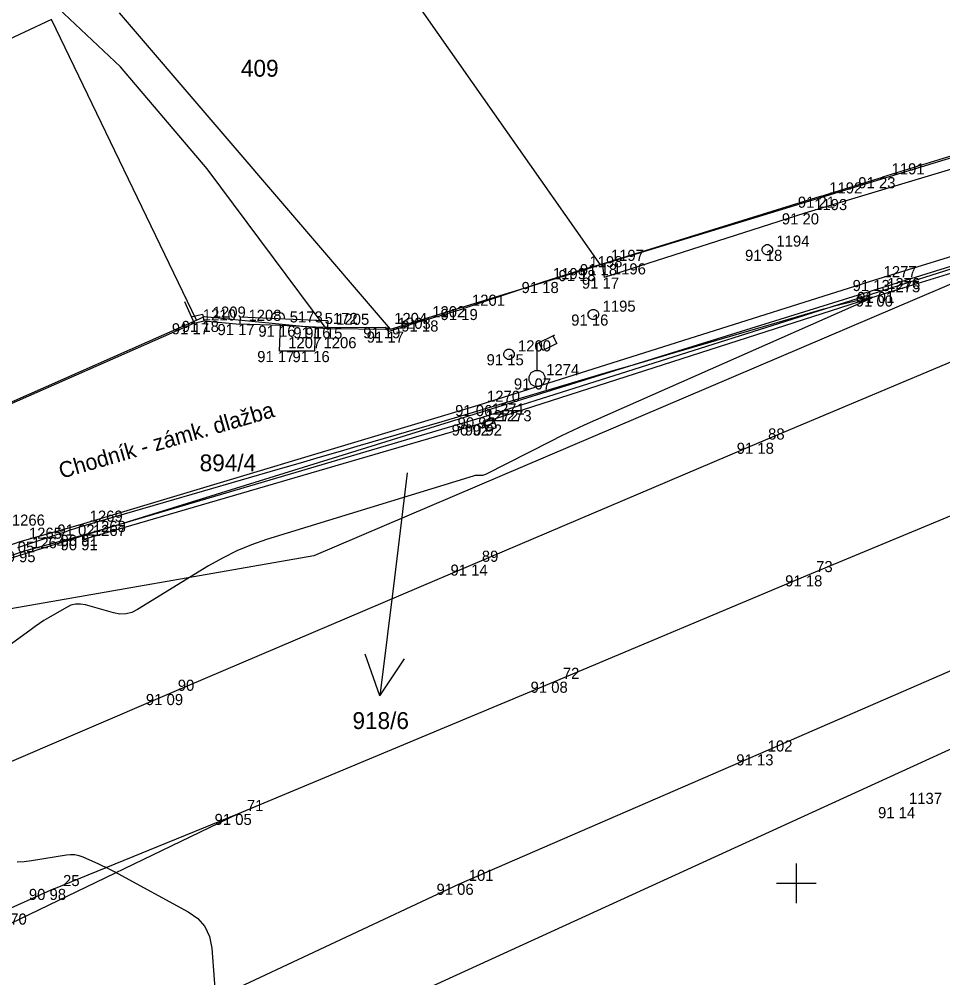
# Model space of a CAD drawing. Extents: x -711081 to -709338, y -1025122 to -1024092.
# Drawn here: x -710994.57 to -710971.31, y -1025052.38 to -1025028.23 of the extents above; entities that cross this region are included whole.
import ezdxf

# ---------------------------------------------------------------- set-up
doc = ezdxf.new("R2010")
doc.units = 0
for name, color, linetype in [('Ex_Major Contours', 7, 'Continuous'), ('Z_body', 7, 'Continuous'), ('Z_body_cisla', 7, 'Continuous'), ('Z_body_vysky_redukovane', 7, 'Continuous'), ('Z_budova', 7, 'Continuous'), ('Z_hektometricka_sit', 7, 'Continuous'), ('Z_katastr_cisla_pozemkova', 7, 'Continuous'), ('Z_katastr_cisla_stavebni', 7, 'Continuous'), ('Z_katastr_hranice', 7, 'Continuous'), ('Z_katastr_parcelni_cislo_odkaz', 7, 'Continuous'), ('Z_katastr_vnitrni_kresba', 7, 'Continuous'), ('Z_komunikace', 7, 'Continuous'), ('Z_obruba', 7, 'Continuous'), ('Z_pilire', 7, 'Continuous'), ('Z_ploty', 7, 'Continuous'), ('Z_ploty_znacky', 7, 'Continuous'), ('Z_popisy', 7, 'Continuous'), ('Z_rozhranni', 7, 'Continuous'), ('Z_site_kanalizace_znaky', 7, 'Continuous'), ('Z_site_vo_znaky', 7, 'Continuous'), ('Z_site_vodovod_znaky', 7, 'Continuous'), ('Z_vdz12_plna', 7, 'Continuous'), ('Z_vdz12_prerusovana', 7, 'Continuous'), ('Z_vdz25_prerusovana', 7, 'Continuous'), ('Z_vstupy', 7, 'Continuous')]:
    doc.layers.add(name, color=color, linetype=linetype)

# ---------------------------------------------------------------- blocks, each defined once
blk = doc.blocks.new('POINT_DISPLAY')
blk.add_line((0, 0), (0, 0))
blk = doc.blocks.new('Z216')
for p, q in [((-0.17, 0), (-0.15, 0.1)), ((-0.15, 0.1), (-0.1, 0.15)), ((-0.1, 0.15), (-0.03, 0.17)), ((-0.03, 0.17), (0.03, 0.17)), ((0.03, 0.17), (0.1, 0.15)), ((0.1, 0.15), (0.15, 0.1)), ((0.15, 0.1), (0.17, 0))]:
    blk.add_line(p, q)
blk = doc.blocks.new('Z614')
for p, q in [((-0.13, 0.03), (-0.1, 0.08)), ((-0.13, -0.03), (-0.13, 0.03)), ((-0.1, 0.08), (-0.08, 0.1)), ((-0.08, 0.1), (-0.03, 0.13)), ((-0.03, 0.13), (0.03, 0.13)), ((0.03, 0.13), (0.08, 0.1)), ((0.08, 0.1), (0.1, 0.08)), ((0.1, 0.08), (0.13, 0.03)), ((0.13, 0.03), (0.13, -0.03)), ((-0.1, -0.08), (-0.13, -0.03)), ((-0.08, -0.1), (-0.1, -0.08)), ((-0.03, -0.13), (-0.08, -0.1)), ((0.03, -0.13), (-0.03, -0.13)), ((0.08, -0.1), (0.03, -0.13)), ((0.1, -0.08), (0.08, -0.1)), ((0.13, -0.03), (0.1, -0.08))]:
    blk.add_line(p, q)
blk = doc.blocks.new('Z13')
for p, q in [((0, 0.88), (0.45, 1.1)), ((0.4, 1.07), (0.5, 0.88)), ((0, 0.2), (0, 0.88)), ((0.15, 0.7), (0.05, 0.9)), ((0.5, 0.88), (0.15, 0.7)), ((-0.2, 0.05), (-0.15, 0.15)), ((-0.2, -0.05), (-0.2, 0.05)), ((-0.15, 0.15), (-0.05, 0.2)), ((-0.05, 0.2), (0.05, 0.2)), ((0.05, 0.2), (0.15, 0.15)), ((0.15, 0.15), (0.2, 0.05)), ((0.2, 0.05), (0.2, -0.05)), ((-0.15, -0.15), (-0.2, -0.05)), ((-0.05, -0.2), (-0.15, -0.15)), ((0.05, -0.2), (-0.05, -0.2)), ((0.15, -0.15), (0.05, -0.2)), ((0.2, -0.05), (0.15, -0.15))]:
    blk.add_line(p, q)
blk = doc.blocks.new('Z46260')
for p, q in [((0.13, 0.13), (-0.13, 0.13)), ((-0.13, 0.13), (-0.13, -0.13)), ((0.13, 0), (-0.13, 0)), ((0.13, -0.13), (0.13, 0.13)), ((-0.13, -0.13), (0.13, -0.13))]:
    blk.add_line(p, q)

msp = doc.modelspace()

# ---------------------------------------------------------------- linework, layer by layer
at = {"layer": 'Ex_Major Contours'}
for points in [[(-710994.611, -1025041.544), (-710994.51, -1025041.51), (-710994.409, -1025041.476), (-710994.308, -1025041.442), (-710993.548, -1025041.187), (-710993.495, -1025041.169), (-710993.441, -1025041.151), (-710993.388, -1025041.133), (-710993.335, -1025041.115), (-710993.122, -1025041.043), (-710993.069, -1025041.026), (-710993.015, -1025041.008), (-710992.961, -1025040.992), (-710992.907, -1025040.976), (-710987.992, -1025039.55), (-710987.489, -1025039.404), (-710986.986, -1025039.258), (-710986.483, -1025039.111), (-710985.98, -1025038.964), (-710983.921, -1025038.363), (-710983.442, -1025038.222), (-710982.963, -1025038.082), (-710982.485, -1025037.94), (-710982.006, -1025037.798), (-710980.093, -1025037.227), (-710979.614, -1025037.085), (-710979.136, -1025036.943), (-710978.657, -1025036.802), (-710978.178, -1025036.662), (-710974.309, -1025035.53), (-710974.173, -1025035.492), (-710974.037, -1025035.455), (-710973.9, -1025035.419), (-710973.763, -1025035.386), (-710973.214, -1025035.255), (-710973.111, -1025035.234), (-710973.073, -1025035.235), (-710973.102, -1025035.258), (-710973.198, -1025035.304), (-710980.058, -1025038.328), (-710980.345, -1025038.457), (-710980.63, -1025038.589), (-710980.913, -1025038.726), (-710981.194, -1025038.867), (-710982.83, -1025039.7), (-710982.853, -1025039.71), (-710982.878, -1025039.718), (-710982.903, -1025039.722), (-710982.929, -1025039.724), (-710983.034, -1025039.724), (-710983.06, -1025039.725), (-710983.086, -1025039.727), (-710983.111, -1025039.732), (-710983.137, -1025039.739), (-710988.341, -1025041.342), (-710988.723, -1025041.473), (-710989.094, -1025041.627), (-710989.455, -1025041.805), (-710989.805, -1025042.005), (-710991.591, -1025043.105), (-710991.735, -1025043.176), (-710991.884, -1025043.213), (-710992.038, -1025043.218), (-710992.196, -1025043.189), (-710992.907, -1025042.987), (-710993.031, -1025042.964), (-710993.153, -1025042.967), (-710993.271, -1025042.995), (-710993.385, -1025043.049), (-710993.838, -1025043.315), (-710993.95, -1025043.383), (-710994.06, -1025043.453), (-710994.169, -1025043.527), (-710994.276, -1025043.602), (-710995.24, -1025044.304)], [(-710994.628, -1025049.457), (-710994.447, -1025049.45), (-710994.265, -1025049.428), (-710993.387, -1025049.283), (-710993.281, -1025049.273), (-710993.177, -1025049.278), (-710993.074, -1025049.299), (-710992.974, -1025049.335), (-710992.576, -1025049.512), (-710992.477, -1025049.557), (-710992.379, -1025049.604), (-710992.282, -1025049.653), (-710992.186, -1025049.704), (-710990.316, -1025050.715), (-710990.074, -1025050.884), (-710989.895, -1025051.092), (-710989.778, -1025051.341), (-710989.723, -1025051.63), (-710989.603, -1025053.209)]]:
    msp.add_lwpolyline(points, dxfattribs=at)
at = {"layer": 'Z_budova'}
for p, q in [((-710967.37, -1025030.52), (-710972.83, -1025032.21)), ((-710974.4, -1025032.7), (-710979.89, -1025034.4)), ((-710979.89, -1025034.4), (-710980.43, -1025034.55)), ((-710981.36, -1025034.85), (-710983.4, -1025035.53)), ((-710990.41, -1025035.34), (-710990.17, -1025035.89)), ((-710984.39, -1025035.82), (-710985.26, -1025036.1)), ((-710990.17, -1025035.89), (-711004, -1025041.97)), ((-710985.26, -1025036.1), (-710985.35, -1025035.99))]:
    msp.add_line(p, q, dxfattribs=at)
at = {"layer": 'Z_hektometricka_sit'}
for p, q in [((-710975, -1025049.5), (-710975, -1025050.5)), ((-710975.5, -1025050), (-710974.5, -1025050))]:
    msp.add_line(p, q, dxfattribs=at)
at = {"layer": 'Z_katastr_hranice'}
for p, q in [((-710986.75, -1025024.71), (-710979.94, -1025034.42)), ((-710992.02, -1025029.43), (-710994.4, -1025027.19)), ((-710989.84, -1025032), (-710992.02, -1025029.43)), ((-710979.94, -1025034.42), (-710964.14, -1025029.59)), ((-710986.84, -1025036.02), (-710989.84, -1025032)), ((-710964.38, -1025032.03), (-710987.15, -1025041.75)), ((-710998.91, -1025043.08), (-710969.52, -1025033.96)), ((-710985.22, -1025036.04), (-710979.94, -1025034.42)), ((-711003.94, -1025041.93), (-710990.11, -1025035.81)), ((-710990.11, -1025035.81), (-710989.91, -1025035.72)), ((-710989.91, -1025035.72), (-710986.84, -1025036.02)), ((-710986.84, -1025036.02), (-710985.22, -1025036.04)), ((-710988.36, -1025054.5), (-710954.66, -1025039.09)), ((-710987.15, -1025041.75), (-711001.76, -1025044.3))]:
    msp.add_line(p, q, dxfattribs=at)
at = {"layer": 'Z_katastr_parcelni_cislo_odkaz'}
for p, q in [((-710984.8, -1025039.66), (-710985.12, -1025042.3)), ((-710985.12, -1025042.3), (-710985.486, -1025045.279)), ((-710985.486, -1025045.279), (-710985.861, -1025044.224)), ((-710985.486, -1025045.279), (-710984.867, -1025044.346))]:
    msp.add_line(p, q, dxfattribs=at)
at = {"layer": 'Z_katastr_vnitrni_kresba'}
for p, q in [((-710985.22, -1025036.04), (-710992.05, -1025028.07)), ((-710993.76, -1025028.24), (-711001.99, -1025032.08)), ((-710990.11, -1025035.81), (-710993.76, -1025028.24))]:
    msp.add_line(p, q, dxfattribs=at)
at = {"layer": 'Z_komunikace'}
for p, q in [((-710972.93, -1025035.1), (-710965.04, -1025032.61)), ((-710982.9, -1025038.26), (-710972.93, -1025035.1)), ((-710992.95, -1025041.22), (-710982.9, -1025038.26)), ((-710994.47, -1025041.63), (-710992.95, -1025041.22)), ((-710996.24, -1025042.26), (-710994.47, -1025041.63))]:
    msp.add_line(p, q, dxfattribs=at)
at = {"layer": 'Z_obruba'}
for p, q in [((-710973.02, -1025034.8), (-710965.09, -1025032.34)), ((-710983.01, -1025037.95), (-710973.02, -1025034.8)), ((-710993.03, -1025040.96), (-710983.01, -1025037.95)), ((-710994.55, -1025041.39), (-710993.03, -1025040.96)), ((-710996.34, -1025042.01), (-710994.55, -1025041.39))]:
    msp.add_line(p, q, dxfattribs=at)
at = {"layer": 'Z_pilire'}
for p, q in [((-710988.02, -1025036.59), (-710987.99, -1025035.95)), ((-710987.13, -1025036.59), (-710987.11, -1025035.99)), ((-710987.13, -1025036.59), (-710988.02, -1025036.59))]:
    msp.add_line(p, q, dxfattribs=at)
at = {"layer": 'Z_ploty'}
for p, q in [((-710990.24, -1025035.73), (-710989.96, -1025035.66)), ((-710990.17, -1025035.89), (-710989.92, -1025035.83)), ((-710989.96, -1025035.66), (-710989.92, -1025035.83)), ((-710989.01, -1025035.74), (-710989.02, -1025035.91)), ((-710987.1, -1025035.82), (-710989.01, -1025035.74)), ((-710986.8, -1025035.83), (-710987.1, -1025035.82)), ((-710986.8, -1025035.83), (-710986.81, -1025036)), ((-710987.99, -1025035.95), (-710989.02, -1025035.91)), ((-710987.11, -1025035.99), (-710987.99, -1025035.95)), ((-710986.81, -1025036), (-710987.11, -1025035.99))]:
    msp.add_line(p, q, dxfattribs=at)
at = {"layer": 'Z_rozhranni'}
for p, q in [((-710970.36, -1025031.79), (-710974.78, -1025033.12)), ((-710972.94, -1025035.19), (-710965.04, -1025032.75)), ((-710974.78, -1025033.12), (-710979.84, -1025034.74)), ((-710979.89, -1025034.4), (-710979.84, -1025034.74)), ((-710983.05, -1025038.44), (-710972.94, -1025035.19)), ((-710992.95, -1025041.33), (-710983.05, -1025038.44)), ((-710992.95, -1025041.22), (-710992.95, -1025041.33))]:
    msp.add_line(p, q, dxfattribs=at)
at = {"layer": 'Z_vdz12_plna'}
for p, q in [((-710981.11, -1025044.92), (-710974.72, -1025042.24)), ((-710989.07, -1025048.25), (-710981.11, -1025044.92)), ((-710995.02, -1025051.12), (-710989.07, -1025048.25)), ((-710993.7, -1025050.14), (-710989.07, -1025048.25)), ((-710993.7, -1025050.14), (-710995.23, -1025050.82))]:
    msp.add_line(p, q, dxfattribs=at)
at = {"layer": 'Z_vdz12_prerusovana'}
msp.add_line((-710974.72, -1025042.24), (-710969.82, -1025040.2), dxfattribs=at)
at = {"layer": 'Z_vdz25_prerusovana'}
for p, q in [((-710968.65, -1025035.83), (-710975.94, -1025038.9)), ((-710975.94, -1025038.9), (-710983.15, -1025041.97)), ((-710983.15, -1025041.97), (-710990.8, -1025045.23)), ((-710975.95, -1025046.75), (-710967.91, -1025043.25)), ((-710990.8, -1025045.23), (-710996.95, -1025047.86)), ((-710983.48, -1025050.01), (-710975.95, -1025046.75)), ((-710990.33, -1025053.22), (-710983.48, -1025050.01))]:
    msp.add_line(p, q, dxfattribs=at)
at = {"layer": 'Z_vstupy'}
for p, q in [((-710974.4, -1025032.7), (-710972.83, -1025032.21)), ((-710980.43, -1025034.55), (-710981.36, -1025034.85)), ((-710984.39, -1025035.82), (-710983.4, -1025035.53)), ((-710989.92, -1025035.83), (-710989.02, -1025035.91)), ((-710986.81, -1025036), (-710985.35, -1025035.99))]:
    msp.add_line(p, q, dxfattribs=at)

# ---------------------------------------------------------------- block references
at = {"layer": 'Z_body'}
for p in [(-710972.83, -1025032.21), (-710974.4, -1025032.7), (-710974.78, -1025033.12), (-710975.73, -1025034.04), (-710979.89, -1025034.4), (-710980.43, -1025034.55), (-710981.36, -1025034.85), (-710979.84, -1025034.74), (-710973.02, -1025034.8), (-710972.93, -1025035.1), (-710972.94, -1025035.19), (-710983.4, -1025035.53), (-710989.92, -1025035.83), (-710984.39, -1025035.82), (-710980.11, -1025035.67), (-710990.17, -1025035.89), (-710989.02, -1025035.91), (-710987.99, -1025035.95), (-710987.11, -1025035.99), (-710986.81, -1025036), (-710985.35, -1025035.99), (-710985.26, -1025036.1), (-710988.02, -1025036.59), (-710987.13, -1025036.59), (-710982.24, -1025036.67), (-710981.53, -1025037.28), (-710983.01, -1025037.95), (-710982.9, -1025038.26), (-710983.05, -1025038.44), (-710982.72, -1025038.44), (-710975.94, -1025038.9), (-710993.03, -1025040.96), (-710994.55, -1025041.39), (-710992.95, -1025041.22), (-710992.95, -1025041.33), (-710994.47, -1025041.63), (-710983.15, -1025041.97), (-710974.72, -1025042.24), (-710981.11, -1025044.92), (-710990.8, -1025045.23), (-710975.95, -1025046.75), (-710972.38, -1025048.08), (-710989.07, -1025048.25), (-710983.48, -1025050.01), (-710993.7, -1025050.14)]:
    msp.add_blockref('POINT_DISPLAY', p, dxfattribs=at)
at = {"layer": 'Z_ploty_znacky', "rotation": -2.3999999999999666}
msp.add_blockref('Z216', (-710988.06, -1025035.78), dxfattribs=at)
at = {"layer": 'Z_site_kanalizace_znaky', "rotation": 18.900000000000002}
msp.add_blockref('Z46260', (-710982.72, -1025038.44), dxfattribs=at)
at = {"layer": 'Z_site_vo_znaky'}
msp.add_blockref('Z13', (-710981.53, -1025037.28), dxfattribs=at)
at = {"layer": 'Z_site_vodovod_znaky'}
for p in [(-710975.73, -1025034.04), (-710980.11, -1025035.67), (-710982.24, -1025036.67)]:
    msp.add_blockref('Z614', p, dxfattribs=at)

# ---------------------------------------------------------------- texts
at = {"layer": 'Z_body_cisla'}
for s, p in [('1191', (-710972.6, -1025032.14)), ('1192', (-710974.17, -1025032.62)), ('1193', (-710974.55, -1025033.04)), ('1194', (-710975.5, -1025033.96)), ('1197', (-710979.67, -1025034.32)), ('1198', (-710980.21, -1025034.48)), ('1196', (-710979.62, -1025034.66)), ('1199', (-710981.13, -1025034.78)), ('1277', (-710972.8, -1025034.73)), ('1276', (-710972.71, -1025035.03)), ('1275', (-710972.71, -1025035.11)), ('1201', (-710983.17, -1025035.45)), ('1195', (-710979.88, -1025035.6)), ('1210', (-710989.95, -1025035.82)), ('1209', (-710989.7, -1025035.75)), ('1208', (-710988.8, -1025035.83)), ('5173', (-710987.76, -1025035.87)), ('1202', (-710984.17, -1025035.74)), ('5172', (-710986.88, -1025035.91)), ('1205', (-710986.59, -1025035.93)), ('1204', (-710985.13, -1025035.91)), ('1203', (-710985.04, -1025036.03)), ('1207', (-710987.8, -1025036.52)), ('1206', (-710986.91, -1025036.52)), ('1200', (-710982.01, -1025036.6)), ('1274', (-710981.3, -1025037.2)), ('1270', (-710982.79, -1025037.87)), ('1271', (-710982.67, -1025038.19)), ('1272', (-710982.83, -1025038.36)), ('1273', (-710982.5, -1025038.36)), ('88', (-710975.71, -1025038.82)), ('1269', (-710992.8, -1025040.89)), ('1266', (-710994.76, -1025040.99)), ('1268', (-710992.72, -1025041.15)), ('1265', (-710994.33, -1025041.32)), ('1267', (-710992.72, -1025041.25)), ('1264', (-710994.25, -1025041.56)), ('89', (-710982.92, -1025041.9)), ('73', (-710974.5, -1025042.16)), ('72', (-710980.88, -1025044.85)), ('90', (-710990.58, -1025045.15)), ('102', (-710975.72, -1025046.68)), ('71', (-710988.84, -1025048.18)), ('1137', (-710972.16, -1025048)), ('25', (-710993.47, -1025050.07)), ('101', (-710983.25, -1025049.94)), ('70', (-710994.8, -1025051.04))]:
    msp.add_text(s, height=0.28, dxfattribs=at).set_placement(p)
at = {"layer": 'Z_body_vysky_redukovane'}
for s, p in [('91 23', (-710973.437, -1025032.49)), ('91 21', (-710974.96, -1025032.98)), ('91 20', (-710975.363, -1025033.4)), ('91 18', (-710976.29, -1025034.32)), ('91 18', (-710980.45, -1025034.68)), ('91 18', (-710980.99, -1025034.83)), ('91 18', (-710981.92, -1025035.13)), ('91 17', (-710980.4, -1025035.02)), ('91 13', (-710973.58, -1025035.08)), ('91 01', (-710973.467, -1025035.38)), ('91 00', (-710973.5, -1025035.47)), ('91 19', (-710983.96, -1025035.81)), ('91 18', (-710990.48, -1025036.11)), ('91 18', (-710984.95, -1025036.1)), ('91 16', (-710980.67, -1025035.95)), ('91 17', (-710990.73, -1025036.17)), ('91 17', (-710989.58, -1025036.19)), ('91 16', (-710988.55, -1025036.23)), ('91 16', (-710987.67, -1025036.27)), ('91 15', (-710987.37, -1025036.28)), ('91 19', (-710985.91, -1025036.27)), ('91 17', (-710985.82, -1025036.38)), ('91 17', (-710988.58, -1025036.87)), ('91 16', (-710987.69, -1025036.87)), ('91 15', (-710982.8, -1025036.95)), ('91 07', (-710982.113, -1025037.56)), ('91 06', (-710983.593, -1025038.23)), ('90 92', (-710983.53, -1025038.54)), ('90 92', (-710983.68, -1025038.72)), ('90 92', (-710983.35, -1025038.72)), ('91 18', (-710976.5, -1025039.18)), ('91 02', (-710993.613, -1025041.24)), ('91 05', (-710995.133, -1025041.67)), ('90 91', (-710993.533, -1025041.5)), ('90 91', (-710993.533, -1025041.61)), ('90 95', (-710995.1, -1025041.91)), ('91 14', (-710983.71, -1025042.25)), ('91 18', (-710975.28, -1025042.52)), ('91 08', (-710981.693, -1025045.2)), ('91 09', (-710991.383, -1025045.51)), ('91 13', (-710976.51, -1025047.03)), ('91 14', (-710972.94, -1025048.36)), ('91 05', (-710989.653, -1025048.53)), ('91 06', (-710984.063, -1025050.29)), ('90 98', (-710994.33, -1025050.42))]:
    msp.add_text(s, height=0.28, dxfattribs=at).set_placement(p)
at = {"layer": 'Z_katastr_cisla_pozemkova'}
for s, p in [('894/4', (-710990.028, -1025039.62)), ('918/6', (-710986.179, -1025046.113))]:
    msp.add_text(s, height=0.425, dxfattribs=at).set_placement(p)
at = {"layer": 'Z_katastr_cisla_stavebni'}
msp.add_text('409', height=0.425, dxfattribs=at).set_placement((-710988.988, -1025029.679))
at = {"layer": 'Z_popisy'}
msp.add_text('Chodník - zámk. dlažba', height=0.4, rotation=16.2, dxfattribs=at).set_placement((-710993.51, -1025039.81))

doc.saveas('drawing.dxf')
